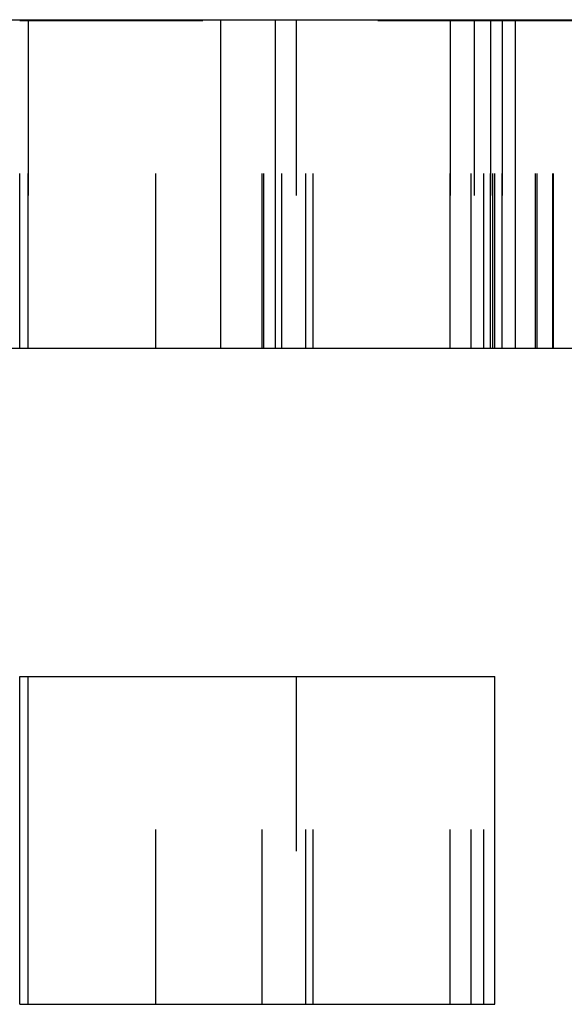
# Model space of a CAD drawing. Header units: inches. Extents: x 3 to 289, y 4 to 291.
# Tile 556 of 634: x 182.691 to 183.003, y 138.564 to 139.127. Entities that reach past the tile are written whole.
import ezdxf

# ---------------------------------------------------------------- set-up
doc = ezdxf.new("R2010")
doc.units = ezdxf.units.IN
doc.header["$LTSCALE"] = 0.5
doc.header["$MEASUREMENT"] = 0
doc.linetypes.add('HIDDEN', pattern=[0.225, 0.15, -0.075])
doc.layers.add('DBU', color=7, linetype='Continuous')

msp = doc.modelspace()

# ---------------------------------------------------------------- linework, layer by layer
at = {"layer": 'DBU', "color": 30, "linetype": 'Continuous'}
for p, q in [((181.97459, 139.12712), (182.80605, 139.12712)), ((182.80605, 139.12712), (182.83723, 139.12712)), ((182.83723, 139.12712), (182.97459, 139.12712)), ((182.97459, 138.93912), (182.97459, 139.12712)), ((182.97459, 139.12712), (183.80605, 139.12712)), ((182.80605, 138.93912), (181.97459, 138.93912)), ((182.83723, 138.93912), (182.80605, 138.93912)), ((182.97459, 138.93912), (182.83723, 138.93912)), ((183.80605, 138.93912), (182.97459, 138.93912)), ((182.6909, 138.75162), (182.69577, 138.75162)), ((182.69577, 138.56412), (182.69577, 138.75162)), ((182.69577, 138.75162), (182.96281, 138.75162)), ((182.96281, 138.56412), (182.96281, 138.75162)), ((182.6909, 138.56412), (182.69577, 138.56412)), ((182.69577, 138.56412), (182.96281, 138.56412))]:
    msp.add_line(p, q, dxfattribs=at)
at = {"layer": 'DBU', "color": 254, "linetype": 'HIDDEN'}
for p, q in [((182.69577, 139.12662), (182.6909, 139.12662)), ((182.6909, 138.93912), (182.6909, 139.12662)), ((182.6909, 139.12662), (182.69577, 139.12662)), ((182.69577, 139.12662), (182.69577, 138.93912)), ((182.69577, 139.12662), (182.96281, 139.12662)), ((182.69577, 138.93912), (182.69577, 139.12662)), ((182.69577, 139.12662), (182.96281, 139.12662)), ((182.76873, 138.93912), (182.76873, 139.12662)), ((182.76888, 138.93912), (182.76888, 139.12662)), ((182.82959, 138.93912), (182.82959, 139.12662)), ((182.82959, 138.93912), (182.82959, 139.12662)), ((182.83059, 138.93912), (182.83059, 139.12712)), ((182.84098, 138.93912), (182.84098, 139.12712)), ((182.84908, 139.12662), (182.84908, 138.93912)), ((182.84908, 139.12662), (182.84908, 138.93912)), ((182.85455, 138.93912), (182.85455, 139.12662)), ((182.85455, 138.93912), (182.85455, 139.12662)), ((182.85877, 138.93912), (182.85877, 139.12662)), ((182.85877, 138.93912), (182.85877, 139.12662)), ((182.93731, 139.12662), (182.93731, 138.93912)), ((182.93731, 138.93912), (182.93731, 139.12662)), ((182.94932, 138.93912), (182.94932, 139.12662)), ((182.94932, 138.93912), (182.94932, 139.12662)), ((182.95096, 139.12712), (182.95096, 138.93912)), ((182.95096, 139.12662), (182.95096, 138.93912)), ((182.95096, 139.12662), (182.95096, 138.93912)), ((182.9564, 138.93912), (182.9564, 139.12662)), ((182.9564, 138.93912), (182.9564, 139.12662)), ((182.96037, 139.12662), (182.96037, 138.93912)), ((182.96037, 138.93912), (182.96037, 139.12662)), ((182.96154, 138.93912), (182.96154, 139.12712)), ((182.96281, 139.12662), (182.986, 139.12662)), ((182.96281, 138.93912), (182.96281, 139.12662)), ((182.96281, 138.93912), (182.96281, 139.12662)), ((182.96281, 139.12662), (182.986, 139.12662)), ((182.96694, 139.12662), (182.96694, 138.93912)), ((182.96694, 138.93912), (182.96694, 139.12662)), ((182.986, 138.93912), (182.986, 139.12712)), ((182.986, 138.93912), (182.986, 139.12662)), ((182.986, 139.12662), (182.99601, 139.12662)), ((182.986, 138.93912), (182.986, 139.12662)), ((182.986, 139.12662), (182.99601, 139.12662)), ((182.98709, 138.93912), (182.98709, 139.12712)), ((182.99601, 138.93912), (182.99601, 139.12662)), ((182.99601, 139.12662), (183.0334, 139.12662)), ((182.99601, 138.93912), (182.99601, 139.12662)), ((182.99631, 138.93912), (182.99631, 139.12712)), ((182.76888, 138.56412), (182.76888, 138.75162)), ((182.82959, 138.56412), (182.82959, 138.75162)), ((182.84908, 138.75162), (182.84908, 138.56412)), ((182.85455, 138.56412), (182.85455, 138.75162)), ((182.85877, 138.56412), (182.85877, 138.75162)), ((182.93731, 138.56412), (182.93731, 138.75162)), ((182.94932, 138.56412), (182.94932, 138.75162)), ((182.9564, 138.56412), (182.9564, 138.75162))]:
    msp.add_line(p, q, dxfattribs=at)
at = {"layer": 'DBU', "color": 4, "linetype": 'Continuous'}
for p, q in [((182.80605, 138.93912), (182.80605, 139.12712)), ((182.83723, 138.93912), (182.83723, 139.12712)), ((182.6909, 138.56412), (182.6909, 138.75162))]:
    msp.add_line(p, q, dxfattribs=at)

doc.saveas('drawing.dxf')
